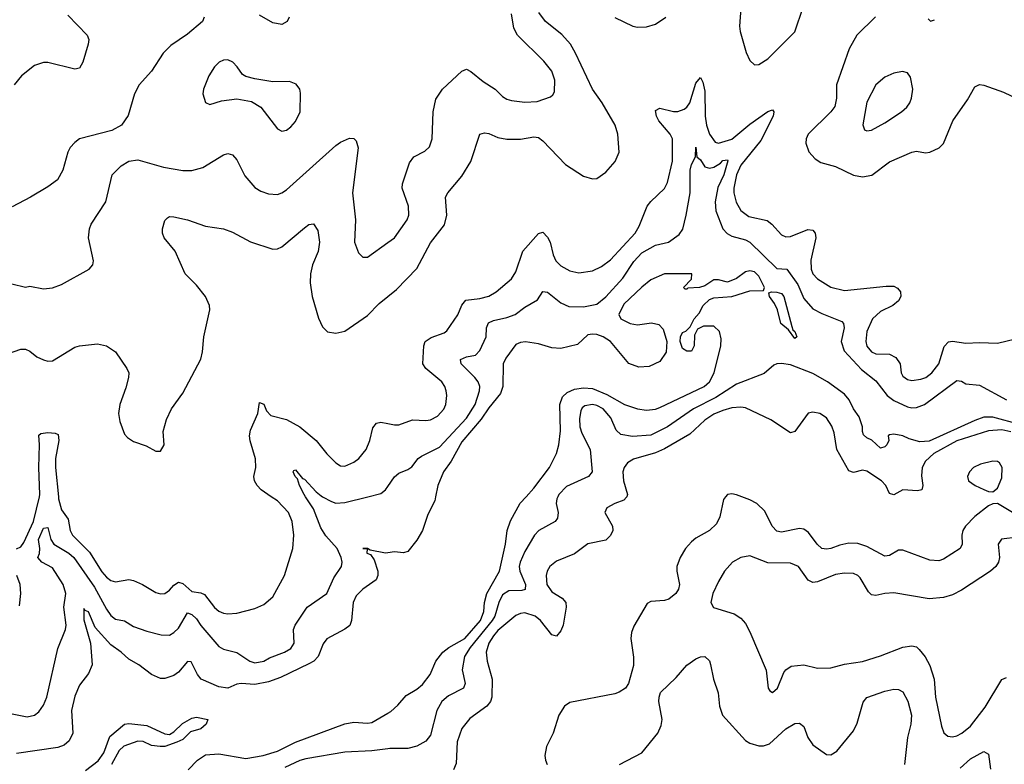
# Model space of a CAD drawing. Header units: inches. Extents: x 1173000 to 1307049, y 522583 to 678455.
# Tile 380 of 617: x 1278365 to 1282740, y 568812 to 572119. Entities that reach past the tile are written whole.
import ezdxf

# ---------------------------------------------------------------- set-up
doc = ezdxf.new("R2010")
doc.units = ezdxf.units.IN
doc.header["$MEASUREMENT"] = 0
for name, color, linetype in [('B2576', 7, 'Continuous'), ('B2577', 7, 'Continuous'), ('B2586', 7, 'Continuous'), ('B2587', 7, 'Continuous')]:
    doc.layers.add(name, color=color, linetype=linetype)

msp = doc.modelspace()

# ---------------------------------------------------------------- linework, layer by layer
at = {"layer": 'B2576', "color": 5}
for points, elevation in [([(1278250, 569052), (1278397.3, 569022.7), (1278429.8, 569030.2), (1278450, 569044.9), (1278470, 569074), (1278484.5, 569110), (1278533.9, 569326.1), (1278568.9, 569410), (1278571.7, 569430), (1278561.1, 569510), (1278570.3, 569570), (1278558.3, 569610), (1278510, 569684.5), (1278463.5, 569710), (1278445.8, 569730), (1278452.7, 569747.3), (1278454.2, 569770), (1278448.3, 569810), (1278470, 569860.2), (1278490, 569862.8), (1278503.7, 569810), (1278516.8, 569790), (1278583.1, 569750), (1278605.1, 569730), (1278697.7, 569597.7), (1278750, 569500.7), (1278770, 569472.2), (1278790, 569456.9), (1278830, 569449.2), (1278870, 569424.3), (1278930, 569403.2), (1278993.7, 569386.3), (1279030, 569385.2), (1279050, 569396.3), (1279070, 569416.9), (1279110, 569483.9), (1279130, 569476.8), (1279150, 569457.4), (1279170, 569427.6), (1279250, 569334.6), (1279270, 569323.6), (1279330, 569308.1), (1279387.4, 569270), (1279410, 569262.5), (1279450, 569269.4), (1279475.3, 569284.7), (1279540.9, 569310), (1279570, 569326.3), (1279584.7, 569350), (1279582, 569410), (1279588.3, 569430), (1279642, 569510), (1279730, 569570.5), (1279760.7, 569639.3), (1279794.2, 569690), (1279797.4, 569710), (1279793.8, 569730), (1279775.2, 569770), (1279725.8, 569825.8), (1279702.5, 569862.5), (1279670, 569946.2), (1279635.1, 570000)], 760), ([(1278350, 569768.8), (1278370, 569778.2), (1278383.7, 569796.3), (1278425.4, 569890), (1278452.1, 570000)], 780), ([(1278536.6, 570000), (1278537.6, 569990), (1278550, 569941.1), (1278579.7, 569899.7), (1278589.5, 569850), (1278599.4, 569830), (1278674.5, 569754.5), (1278730, 569666.3), (1278750, 569642.5), (1278770, 569628.1), (1278790, 569622.7), (1278850, 569631.8), (1278870, 569628.6), (1278910.6, 569610.6), (1278970, 569574), (1278990, 569568.4), (1279010, 569570.2), (1279030, 569584.7), (1279050, 569607.9), (1279070, 569620.1), (1279090, 569614.6), (1279130, 569579.8), (1279170, 569573.2), (1279185.8, 569565.8), (1279230, 569507.4), (1279250, 569491.5), (1279270, 569483.6), (1279290, 569480.4), (1279330, 569483.5), (1279410, 569503.8), (1279450, 569521.1), (1279490, 569555.6), (1279541, 569650), (1279578.2, 569770), (1279582.8, 569830), (1279576, 569890), (1279558.6, 569930), (1279510, 569981.6), (1279482.8, 570000)], 780), ([(1279711.1, 570000), (1279750, 569978.1), (1279770, 569971.9), (1279810, 569974.1), (1279912.4, 570000)], 760), ([(1280000, 569750.3), (1279990, 569748.7), (1279922, 569762), (1279910.2, 569770.2), (1279889.8, 569770.2), (1279909.1, 569769.1), (1279907.8, 569750), (1279923.8, 569743.8), (1279939.8, 569719.8), (1279955.8, 569670), (1279956.9, 569650), (1279949.4, 569630.6), (1279888.9, 569590), (1279859.5, 569560.5), (1279847.1, 569530), (1279839.6, 569450), (1279831.2, 569428.8), (1279810, 569411.6), (1279730, 569369.3), (1279713.7, 569346.3), (1279691.2, 569290), (1279671.5, 569270), (1279650, 569257.2), (1279523.1, 569196.9), (1279470, 569177.6), (1279410, 569165.4), (1279349.1, 569170.9), (1279330, 569167.4), (1279290, 569150.1), (1279250, 569155.6), (1279171.6, 569190), (1279154.7, 569210), (1279127.3, 569267.3), (1279110, 569267.8), (1279070, 569220.6), (1279050, 569206), (1279010, 569192.5), (1278990, 569192.8), (1278950.1, 569210.1), (1278893.9, 569253.9), (1278850, 569279.2), (1278816.1, 569310), (1278770, 569342.3), (1278699.9, 569419.9), (1278670, 569488.7), (1278655.1, 569495.1), (1278650, 569504), (1278650, 569453.2), (1278679.3, 569350), (1278687.1, 569252.9), (1278670, 569214.9), (1278630, 569162.6), (1278610, 569114.9), (1278595.3, 569050), (1278601.4, 568950), (1278584.8, 568915.2), (1278562.8, 568897.2), (1278533.9, 568886.1), (1278350, 568860.2)], 740), ([(1278364.1, 569515.9), (1278369, 569570), (1278367, 569610), (1278351.9, 569650)], 780), ([(1279113.6, 568786.4), (1279154.2, 568830), (1279190, 568853.1), (1279250, 568858), (1279370, 568837.9), (1279446.5, 568850), (1279510, 568869.9), (1279590, 568909.5), (1279810, 568991.9), (1279850, 568999.4), (1279910, 568994.8), (1279930, 568997.9), (1280000, 569038.2)], 740), ([(1278656.5, 568783.5), (1278713.4, 568826.6), (1278738.1, 568861.9), (1278765.4, 568934.6), (1278830, 568990.6), (1278850, 568992.7), (1278930, 568984), (1279010, 568947.4), (1279030, 568943.7), (1279050, 568956), (1279087.9, 568992.1), (1279130, 569016.9), (1279150, 569020.3), (1279201, 569010), (1279194, 568990), (1279170.2, 568969.8), (1279124.2, 568955.8), (1279090, 568921.3), (1279062.8, 568910), (1279010, 568891.3), (1278988.9, 568891.1), (1278950, 568895.6), (1278912.8, 568912.8), (1278890, 568914.5), (1278827.3, 568892.7), (1278806.4, 568873.6), (1278772.1, 568810)], 720), ([(1280000, 568880.9), (1279930, 568871.3), (1279810, 568865.5), (1279636.1, 568836.1), (1279610, 568828.5), (1279543.3, 568796.7)], 760)]:
    msp.add_lwpolyline(points, dxfattribs=dict(at, elevation=elevation))
at = {"layer": 'B2577', "color": 5}
for points, elevation in [([(1279185, 572130), (1279176.5, 572110), (1279110, 572054.7), (1279036.1, 572003.9), (1279002, 571970), (1278950.3, 571890), (1278894.9, 571830), (1278874.9, 571790), (1278846.7, 571693.3), (1278817.3, 571650), (1278773.8, 571626.2), (1278630.3, 571589.7), (1278610, 571574), (1278589.1, 571550.9), (1278578.4, 571530), (1278555.8, 571450), (1278532.1, 571407.9), (1278490, 571376.3), (1278412.7, 571330), (1278331.9, 571288.1)], 840), ([(1278578.9, 572138.9), (1278665, 572050), (1278671.5, 572030), (1278669.1, 572010), (1278645.7, 571930), (1278630, 571902.9), (1278610, 571898.7), (1278490, 571928.2), (1278470, 571928), (1278430, 571915.1), (1278372.7, 571870), (1278339.5, 571830)], 820), ([(1279562, 572130), (1279553.7, 572110), (1279530, 572096.9), (1279490, 572105.4), (1279430, 572139.1)], 840), ([(1278330, 570945.7), (1278390, 570930.4), (1278410, 570935.8), (1278470, 570923.6), (1278510, 570927.6), (1278550, 570942), (1278674, 571010), (1278689.3, 571030), (1278692, 571048), (1278669.7, 571150), (1278674.3, 571190), (1278682, 571210), (1278747.1, 571310), (1278776.2, 571430), (1278816.2, 571470), (1278850, 571490.3), (1278890, 571495.6), (1279004, 571464), (1279089.4, 571449.4), (1279130, 571448.4), (1279178.4, 571461.6), (1279270, 571518.3), (1279290, 571524.6), (1279310, 571518), (1279330, 571495.8), (1279364.6, 571424.6), (1279410, 571373.7), (1279436.9, 571356.9), (1279470, 571344.6), (1279510, 571341.7), (1279530, 571349), (1279550, 571363.6), (1279770, 571559.6), (1279790, 571574.6), (1279830, 571592.4), (1279850, 571590.5), (1279860.4, 571580.4), (1279868.7, 571550), (1279843, 571350), (1279857.1, 571230), (1279852.8, 571130), (1279870, 571083), (1279890, 571063.8), (1279910, 571063.8), (1280000, 571128.6)], 840), ([(1278310, 570634.7), (1278370, 570654.7), (1278390, 570655.3), (1278410, 570646), (1278440.9, 570620.9), (1278470, 570607.4), (1278490, 570602.6), (1278510, 570604.2), (1278610, 570664), (1278629.8, 570670.2), (1278710, 570679), (1278750.4, 570670), (1278790, 570643.1), (1278840.3, 570570), (1278849, 570550), (1278848.1, 570530), (1278835.9, 570484.1), (1278809.4, 570410), (1278803.8, 570370), (1278810, 570334), (1278830, 570278), (1278843.2, 570263.2), (1278870, 570246), (1278926.1, 570226.1), (1278970, 570202.8), (1278990, 570202.8), (1279006, 570230), (1279002.6, 570290), (1279017.2, 570342.8), (1279039.8, 570390), (1279090, 570460.4), (1279169.2, 570610.8), (1279177.1, 570642.9), (1279183, 570710), (1279209.8, 570830), (1279208.6, 570850), (1279189.7, 570890), (1279150, 570939.7), (1279100.5, 570990), (1279056, 571090), (1279006.9, 571150), (1278999.7, 571170), (1278999.2, 571190), (1279010, 571227.3), (1279021.2, 571238.8), (1279030, 571244.2), (1279050, 571242.4), (1279110, 571229.1), (1279190, 571202), (1279270, 571190.3), (1279310, 571175.3), (1279390, 571132.8), (1279490, 571099), (1279510, 571100.3), (1279530, 571110.3), (1279630, 571194.3), (1279650, 571208.7), (1279670, 571212.4), (1279690, 571182.8), (1279696.6, 571130), (1279691.4, 571088.6), (1279666, 571030), (1279657.7, 570990), (1279655.6, 570950), (1279665, 570890), (1279692.7, 570792.7), (1279710, 570754), (1279733.1, 570733.1), (1279770, 570726.3), (1279810, 570736), (1279910, 570804.9), (1279961.5, 570858.5), (1280000, 570889.4)], 820), ([(1279482.8, 570000), (1279438.3, 570030), (1279419.7, 570050), (1279408.7, 570070), (1279405.8, 570090), (1279414.3, 570130), (1279412.1, 570167.9), (1279388.7, 570248.7), (1279386.5, 570270), (1279390, 570295.2), (1279422.7, 570370), (1279430, 570418.8), (1279450, 570410.7), (1279461.8, 570381.8), (1279480.6, 570360.6), (1279550, 570343.5), (1279609.2, 570310), (1279682, 570250), (1279730.3, 570190), (1279770, 570150.3), (1279790, 570137.4), (1279810, 570135.6), (1279850, 570152.9), (1279871.1, 570170), (1279903.9, 570210), (1279921.1, 570250), (1279934.6, 570305.4), (1279950, 570327.2), (1279970, 570331.1), (1280000, 570325.2)], 780), ([(1278452.1, 570000), (1278454.6, 570010), (1278449, 570130), (1278452.9, 570230), (1278450, 570274), (1278458.6, 570281.4), (1278490, 570285.7), (1278522.5, 570282.5), (1278535.7, 570275.7), (1278538.7, 570250), (1278524.2, 570170), (1278523.3, 570130), (1278536.6, 570000)], 780), ([(1279635.1, 570000), (1279628.6, 570010), (1279608.4, 570050), (1279599.6, 570079.6), (1279588.8, 570090), (1279580.7, 570110), (1279583.3, 570116.7), (1279590, 570119.3), (1279621.5, 570081.5), (1279630, 570078), (1279681.6, 570021.6), (1279704, 570004), (1279711.1, 570000)], 760), ([(1279912.4, 570000), (1279970, 570014.6), (1279989.8, 570030.2), (1280000, 570045)], 760)]:
    msp.add_lwpolyline(points, dxfattribs=dict(at, elevation=elevation))
at = {"layer": 'B2577', "color": 5, "elevation": 860}
msp.add_lwpolyline([(1279290, 571939.7), (1279270, 571938.9), (1279250.7, 571930), (1279230, 571909.6), (1279205.3, 571870), (1279181.6, 571810), (1279178, 571790), (1279190.6, 571750.6), (1279210, 571742), (1279261.4, 571758.6), (1279330, 571767), (1279394.9, 571754.9), (1279436.3, 571730), (1279510, 571633.4), (1279530, 571623.8), (1279550, 571628.4), (1279570, 571642.4), (1279590, 571666), (1279611.2, 571710), (1279612.6, 571792.6), (1279609.5, 571810), (1279593, 571833), (1279563.9, 571843.9), (1279490, 571842.4), (1279410, 571855.6), (1279370, 571867), (1279355.3, 571875.3), (1279331.6, 571910), (1279311.8, 571930)], close=True, dxfattribs=at)
at = {"layer": 'B2586', "color": 5}
for points, elevation in [([(1280756.1, 570000), (1280751.7, 569990), (1280749.4, 569970), (1280757.1, 569930), (1280755.3, 569904.7), (1280744.2, 569890), (1280671.8, 569850), (1280652.3, 569830), (1280610, 569756.4), (1280589.1, 569710), (1280585, 569690), (1280587, 569670), (1280612.2, 569610), (1280611.7, 569588.3), (1280596.6, 569583.4), (1280538.4, 569581.6), (1280510, 569564), (1280494.3, 569530), (1280475.8, 569470), (1280463.7, 569450), (1280366.2, 569330), (1280340.9, 569290), (1280331.5, 569231.5), (1280344, 569170), (1280336.9, 569150), (1280270, 569116.3), (1280240.2, 569090), (1280217.8, 569050), (1280190, 568940.7), (1280170, 568914.5), (1280130, 568892.2), (1280090, 568881.6), (1280010, 568882.3), (1280000, 568880.9)], 760), ([(1280000, 569038.2), (1280013.8, 569046.2), (1280045.8, 569074.2), (1280082.8, 569117.2), (1280130, 569144.9), (1280154.2, 569165.8), (1280189.4, 569210), (1280213.7, 569270), (1280245.5, 569310), (1280271.2, 569330), (1280342.2, 569370), (1280412.2, 569450), (1280427, 569490), (1280429.7, 569530), (1280440.2, 569570), (1280497.5, 569670), (1280523.6, 569790), (1280531.6, 569850), (1280546.5, 569893.5), (1280589, 569971), (1280615.2, 570000)], 740), ([(1280213.3, 570000), (1280210, 569981.1), (1280179.2, 569920.8), (1280155.5, 569850), (1280130, 569807.5), (1280090, 569757.2), (1280070, 569750.2), (1280030, 569755.3), (1280000, 569750.3)], 740), ([(1281062.4, 570000), (1281061.8, 569998.2), (1281050, 569984.5), (1281010.1, 569969.9), (1280974, 569950), (1280965.7, 569930), (1280999.1, 569870), (1281000.2, 569850), (1280990, 569828.3), (1280970, 569807.8), (1280889.1, 569790.9), (1280830, 569745.8), (1280750, 569714.4), (1280720.7, 569690), (1280709.4, 569670), (1280704.6, 569650), (1280707.3, 569610), (1280730, 569577.8), (1280774.9, 569550), (1280791.8, 569530), (1280793, 569510), (1280779.8, 569430), (1280770, 569405.1), (1280750, 569380.4), (1280730, 569387.2), (1280679.5, 569450), (1280655.7, 569470), (1280610, 569484.4), (1280590, 569482), (1280570, 569472.2), (1280490, 569405.3), (1280470, 569382.2), (1280449.4, 569350), (1280437.8, 569310), (1280442.5, 569270), (1280464.8, 569190), (1280462.5, 569110), (1280457.6, 569090), (1280440.7, 569070), (1280364.5, 569015.5), (1280330.1, 568969.9), (1280309.2, 568910.8), (1280305.1, 568814.9), (1280292.5, 568787.5)], 780), ([(1281502, 570000), (1281492.1, 569987.9), (1281476.6, 569910), (1281461.1, 569878.9), (1281430.3, 569850), (1281370, 569816.5), (1281350, 569800.3), (1281324.3, 569770), (1281299.8, 569730), (1281285.1, 569690), (1281284.8, 569670), (1281296.6, 569610), (1281292.7, 569590), (1281280.7, 569570), (1281250, 569544.8), (1281230, 569538.4), (1281170, 569534.7), (1281153.7, 569526.3), (1281094.6, 569425.4), (1281083.5, 569396.5), (1281080.4, 569370), (1281092.1, 569287.9), (1281092.1, 569250), (1281070.3, 569170), (1281056.5, 569150), (1281028.6, 569131.4), (1281010, 569124.8), (1280810, 569085.5), (1280786, 569070), (1280760.9, 569030), (1280734.8, 568950), (1280705.4, 568890), (1280698.6, 568850), (1280701.4, 568830), (1280708.5, 568810)], 820), ([(1282784.8, 569924.8), (1282710, 569969.8), (1282690, 569968.8), (1282670, 569959.3), (1282610, 569912.5), (1282567.5, 569870), (1282555.8, 569850), (1282551.4, 569830), (1282553.2, 569790), (1282543.6, 569770), (1282470, 569722.4), (1282450, 569714.7), (1282410, 569718.5), (1282290, 569763.1), (1282270, 569762), (1282230, 569739.7), (1282210, 569736), (1282130, 569779.1), (1282090, 569792.3), (1282050, 569793.1), (1282010, 569785), (1281970, 569770.5), (1281950, 569767.4), (1281930, 569770.7), (1281908.6, 569788.6), (1281870, 569841.1), (1281850, 569856.4), (1281830, 569859.3), (1281750, 569842), (1281730, 569846.6), (1281708.3, 569870), (1281675.6, 569935.6), (1281641.1, 569970), (1281610, 569986.8), (1281574.2, 570000)], 820), ([(1282800.2, 569819.8), (1282728.6, 569811.4), (1282713.4, 569790), (1282719.7, 569730), (1282715.4, 569710), (1282702.6, 569690), (1282679.1, 569670), (1282550, 569585), (1282510, 569564.9), (1282470, 569552.3), (1282407.1, 569547.1), (1282250, 569573.3), (1282210, 569570.5), (1282170, 569560.7), (1282150, 569564.8), (1282136.9, 569576.9), (1282100, 569640), (1282090, 569650.8), (1282070, 569658.3), (1282030, 569660.2), (1281990, 569654.3), (1281910, 569621.5), (1281890, 569618.8), (1281869.2, 569629.2), (1281825.4, 569690), (1281790, 569705.5), (1281690, 569705.8), (1281610, 569738), (1281570, 569729.7), (1281532.7, 569710), (1281497, 569670), (1281470, 569622.9), (1281445, 569570), (1281436, 569530), (1281448.4, 569508.4), (1281539.2, 569479.2), (1281570, 569460.3), (1281590, 569437.6), (1281610, 569400.5), (1281681.7, 569230), (1281690.6, 569150), (1281698, 569138), (1281710, 569130.6), (1281732.6, 569150), (1281760.3, 569219.7), (1281768.9, 569231.1), (1281793.1, 569246.9), (1281850, 569252.7), (1281910, 569238.8), (1281970, 569240.2), (1282030, 569256.5), (1282110, 569268.1), (1282190, 569292.9), (1282290, 569332.3), (1282330, 569338.4), (1282350, 569332.6), (1282361.8, 569321.8), (1282388.3, 569288.3), (1282410.2, 569250), (1282429.3, 569190), (1282435.1, 569110), (1282461.2, 568981.2), (1282471.2, 568951.2), (1282490, 568936), (1282510, 568933.2), (1282530, 568938), (1282552.1, 568950), (1282590, 568980.6), (1282655.1, 569064.9), (1282730, 569188.4), (1282750, 569197.1)], 840), ([(1281029.9, 568810.1), (1281130, 568862.2), (1281201.2, 568950), (1281215.7, 568984.3), (1281220.3, 569010), (1281205.7, 569090), (1281206.2, 569110), (1281212.9, 569130), (1281282.5, 569197.5), (1281330, 569251.6), (1281370, 569280.3), (1281390, 569288.5), (1281410, 569290.4), (1281430, 569270.8), (1281434.9, 569254.9), (1281448, 569190), (1281469.3, 569129.3), (1281474.7, 569070), (1281488.1, 569030), (1281590, 568916.9), (1281610, 568905.3), (1281650, 568893.8), (1281670, 568893.8), (1281697, 568903), (1281770, 568968.9), (1281810, 568992.2), (1281830, 568994.9), (1281850, 568979.1), (1281867.5, 568930), (1281890, 568897.8), (1281950, 568855.6), (1281970, 568854), (1281995.6, 568870), (1282070, 568960.3), (1282086.1, 568993.9), (1282112.6, 569087.4), (1282130, 569109), (1282210, 569136.8), (1282250, 569144.6), (1282270, 569144.5), (1282290, 569134), (1282311.9, 569091.9), (1282327.9, 569030), (1282325.1, 568990), (1282310.1, 568930), (1282297.1, 568810)], 820), ([(1282544.9, 568795.1), (1282590, 568835.3), (1282650, 568869.2), (1282670, 568856.4), (1282678.7, 568790)], 820)]:
    msp.add_lwpolyline(points, dxfattribs=dict(at, elevation=elevation))
at = {"layer": 'B2587', "color": 5}
for points, elevation in [([(1280000, 570889.4), (1280039.2, 570920.8), (1280130, 571014.3), (1280190, 571127.6), (1280252.3, 571207.7), (1280262.8, 571250), (1280257.2, 571330), (1280266.9, 571350), (1280330, 571424.4), (1280370, 571488.2), (1280410, 571610.3), (1280430, 571616.9), (1280450, 571613.8), (1280490, 571594.9), (1280530, 571588.4), (1280590, 571588), (1280650, 571597.8), (1280670, 571594.9), (1280690, 571580.9), (1280790, 571475.8), (1280870, 571423.6), (1280910, 571411.4), (1280930, 571413.8), (1280970, 571441.8), (1281010.4, 571489.6), (1281028.5, 571530), (1281022.3, 571610), (1281010.8, 571650), (1280952.6, 571750), (1280910.8, 571810.8), (1280835.4, 571970), (1280812, 572010), (1280773.6, 572053.6), (1280700.7, 572110), (1280672.2, 572150)], 820), ([(1280000, 571128.6), (1280029.7, 571150), (1280086.2, 571230), (1280093.7, 571250), (1280092.8, 571290), (1280065, 571370), (1280066.5, 571390), (1280097.5, 571482.5), (1280116.3, 571510), (1280165.2, 571534.8), (1280186.1, 571553.9), (1280197.8, 571590), (1280201.5, 571710), (1280213.7, 571766.3), (1280244.2, 571810), (1280330, 571890.4), (1280350, 571899.5), (1280370, 571888.9), (1280424.2, 571844.2), (1280478.3, 571810), (1280510, 571778.3), (1280530, 571765.5), (1280550, 571759.7), (1280610, 571753), (1280664.9, 571755.1), (1280723.3, 571776.7), (1280734.3, 571785.7), (1280741, 571799), (1280742.5, 571850), (1280729.8, 571890), (1280694.4, 571934.4), (1280576.4, 572050), (1280561.3, 572081.3), (1280550, 572145.1)], 840), ([(1281570, 572169.2), (1281563.3, 572090), (1281565.9, 572065.9), (1281592.9, 571972.9), (1281610, 571937), (1281630, 571918.9), (1281650, 571919), (1281690, 571944.3), (1281810, 572065), (1281846, 572174)], 820), ([(1281010, 572127.7), (1281090, 572090.2), (1281110, 572085.8), (1281150, 572087.3), (1281190, 572099.1), (1281236.9, 572130)], 820), ([(1282168.4, 572131.6), (1282084.5, 572050), (1282051.3, 571990), (1281995.4, 571830), (1281995, 571770), (1281986.9, 571733.1), (1281970.1, 571709.9), (1281868.8, 571610), (1281860.5, 571590), (1281859, 571570), (1281872.1, 571532.1), (1281900.3, 571500.3), (1281924.5, 571484.5), (1281990, 571466.4), (1282070, 571428.8), (1282110, 571420.4), (1282151.4, 571428.6), (1282230, 571487.5), (1282330, 571530.2), (1282350, 571534.4), (1282390, 571527.9), (1282410, 571530.3), (1282450.6, 571549.4), (1282470.7, 571569.3), (1282511.2, 571668.8), (1282577.6, 571762.4), (1282610, 571820.7), (1282630, 571830.5), (1282650, 571828.2), (1282737, 571797), (1282804.8, 571764.8)], 820), ([(1282402.8, 572122.8), (1282412.7, 572112.7), (1282430, 572118.8)], 840), ([(1280000, 570325.2), (1280030, 570319.3), (1280050, 570319.7), (1280110, 570341.6), (1280170, 570338.6), (1280190, 570341.7), (1280222.1, 570357.9), (1280250, 570389), (1280258.3, 570410), (1280263.2, 570450), (1280260.7, 570470), (1280254.6, 570490), (1280241.4, 570510), (1280169, 570569), (1280156.5, 570590), (1280160.6, 570670), (1280167, 570690), (1280193.5, 570706.5), (1280251.7, 570728.3), (1280263, 570737), (1280311.9, 570808.1), (1280330, 570850.4), (1280346.7, 570873.3), (1280410, 570880.7), (1280450, 570890.9), (1280481.5, 570910), (1280550, 570968.1), (1280570, 570999.5), (1280600.3, 571090), (1280670, 571168.7), (1280690, 571175.3), (1280710, 571152.9), (1280721.9, 571130), (1280735, 571075), (1280748, 571048), (1280770, 571025.4), (1280810, 571003.5), (1280850, 570995), (1280910, 571003.2), (1280950, 571022.8), (1280990, 571052.3), (1281100.2, 571170), (1281118.2, 571201.8), (1281153.7, 571290), (1281170, 571311.2), (1281230.5, 571369.5), (1281243.8, 571396.2), (1281265.2, 571490), (1281266.2, 571590), (1281256.2, 571610), (1281205.3, 571670), (1281194.3, 571690), (1281190, 571715.5), (1281210, 571726.2), (1281270, 571710.6), (1281290, 571710.6), (1281318.1, 571721.9), (1281330, 571730.8), (1281342.5, 571750), (1281370, 571836.9), (1281390, 571861.3), (1281401.2, 571841.2), (1281410, 571800.7), (1281410.3, 571690), (1281416.3, 571650), (1281430, 571610.2), (1281455.1, 571575.1), (1281470.7, 571570.7), (1281530, 571587.5), (1281610, 571654.3), (1281690, 571710.8), (1281710, 571718.3), (1281716.9, 571710), (1281713.9, 571690), (1281658.1, 571581.9), (1281570, 571472.1), (1281551, 571430), (1281537.7, 571370), (1281538.2, 571350), (1281548.5, 571308.5), (1281570, 571271.3), (1281605, 571245), (1281686.6, 571226.6), (1281707.6, 571210), (1281750, 571162.8), (1281770, 571154.2), (1281790, 571156.3), (1281867.5, 571187.5), (1281890, 571184.2), (1281900.2, 571170), (1281903.2, 571150), (1281880.3, 571050), (1281881.6, 571010), (1281889.7, 570989.7), (1281910, 570967.3), (1281969.7, 570930.3), (1282030, 570916.6), (1282215.4, 570935.4), (1282250, 570934.5), (1282266.1, 570926.1), (1282278.7, 570910), (1282280.3, 570890), (1282270.3, 570870), (1282244.9, 570850), (1282190, 570823.4), (1282154.2, 570790), (1282130, 570734), (1282125.1, 570690), (1282130, 570668.8), (1282150, 570642.9), (1282170, 570635.3), (1282230, 570633.1), (1282258.5, 570618.5), (1282278.3, 570590), (1282282.7, 570550), (1282290, 570534.9), (1282310, 570521.4), (1282330, 570516.8), (1282370, 570521.6), (1282391.1, 570530), (1282417.8, 570550), (1282449.3, 570590.7), (1282472.7, 570667.3), (1282491.8, 570688.2), (1282510, 570690.8), (1282570, 570681.4), (1282630, 570685.6), (1282710, 570682.2), (1282790, 570700.7)], 780), ([(1280000, 570045), (1280030, 570088.5), (1280050, 570105.3), (1280090, 570120.4), (1280107.4, 570132.6), (1280135.1, 570170), (1280150, 570180.7), (1280230, 570220.1), (1280350, 570348.4), (1280389, 570410), (1280408.7, 570470), (1280409.3, 570490), (1280402.6, 570510), (1280387.4, 570530), (1280327.3, 570590), (1280323.9, 570610), (1280350, 570621.8), (1280390, 570628.4), (1280410, 570649), (1280437.6, 570710), (1280438.8, 570750), (1280448, 570772), (1280470, 570782.4), (1280530, 570795.6), (1280567.1, 570810), (1280610, 570842), (1280665.4, 570874.6), (1280690, 570912), (1280710, 570909.1), (1280770, 570860.5), (1280805.1, 570845.1), (1280870, 570844), (1280930, 570855.8), (1280970, 570887.8), (1281045.5, 570970), (1281094.6, 571045.4), (1281130, 571082.8), (1281190, 571117.7), (1281248.8, 571131.2), (1281295.6, 571164.4), (1281311.4, 571188.6), (1281326, 571250), (1281345, 571350), (1281344.2, 571450), (1281350, 571475.3), (1281368.5, 571510), (1281370, 571552.2), (1281374.4, 571510), (1281390, 571495.8), (1281410, 571465.7), (1281430, 571459.8), (1281450, 571463.1), (1281479, 571481), (1281490, 571493.3), (1281510, 571496.5), (1281512.3, 571492.3), (1281493.9, 571430), (1281466.6, 571373.4), (1281455.2, 571310), (1281458.3, 571270), (1281490, 571189.3), (1281509.3, 571169.3), (1281530, 571157.8), (1281590, 571140.9), (1281610, 571130.8), (1281730, 571013.7), (1281774, 571010), (1281822.5, 570942.5), (1281850, 570880.9), (1281890, 570834.4), (1281930, 570813.5), (1282018.3, 570778.3), (1282026, 570770), (1282028.7, 570750), (1282015.6, 570690), (1282028.3, 570648.3), (1282105.4, 570565.4), (1282170, 570514.6), (1282220.5, 570450), (1282250, 570427.5), (1282310, 570399.6), (1282330, 570394.3), (1282350, 570396.3), (1282386.2, 570410), (1282530, 570516.5), (1282550, 570513.4), (1282570, 570500.7), (1282630, 570495.8), (1282750, 570430.5)], 760), ([(1280615.2, 570000), (1280650, 570038.6), (1280719.3, 570130), (1280750, 570192.3), (1280760.6, 570230), (1280767.7, 570292.3), (1280764.8, 570410), (1280776.7, 570443.3), (1280797.4, 570462.6), (1280830, 570477.5), (1280870, 570483.9), (1280910, 570480.1), (1280974.3, 570454.3), (1281052.3, 570410), (1281110, 570389.8), (1281150, 570384.2), (1281190, 570388.2), (1281210, 570395.6), (1281406.7, 570490), (1281430.2, 570510), (1281450.4, 570550.4), (1281480.7, 570670), (1281482, 570702), (1281474.4, 570734.4), (1281450, 570758), (1281403.1, 570756.9), (1281376.4, 570743.6), (1281363.1, 570716.9), (1281362, 570670), (1281350, 570646), (1281330, 570646), (1281310, 570658), (1281300.3, 570690), (1281301.7, 570710), (1281310, 570729.3), (1281324.9, 570735.1), (1281344.7, 570755.3), (1281362.4, 570790), (1281384.9, 570815.1), (1281402.3, 570850), (1281430, 570875.4), (1281450, 570883.5), (1281530.2, 570889.8), (1281610, 570915), (1281670, 570916), (1281674.7, 570930), (1281650, 570978.9), (1281630, 570998.8), (1281610, 571004), (1281590, 570998.2), (1281550, 570969.1), (1281510, 570953.4), (1281470, 570963.7), (1281450, 570963.8), (1281410, 570936.3), (1281386, 570930), (1281333.6, 570926.4), (1281330, 570922), (1281322, 570922), (1281314, 570930), (1281350, 570966), (1281352, 570990), (1281230, 570990.7), (1281170, 570962.8), (1281130, 570930.5), (1281050, 570855.3), (1281027, 570810), (1281036.2, 570790), (1281078, 570770), (1281110, 570764.1), (1281172.3, 570772.3), (1281205.4, 570765.4), (1281224.3, 570744.3), (1281241.3, 570690), (1281237.8, 570642.2), (1281210, 570600.1), (1281162.2, 570577.8), (1281115.8, 570575.8), (1281072, 570592), (1280990, 570688.9), (1280957.1, 570710), (1280930, 570720.3), (1280910, 570722.6), (1280890, 570718.4), (1280843.3, 570676.7), (1280770, 570658), (1280730, 570660.9), (1280670, 570679.7), (1280612.1, 570687.9), (1280590, 570685.5), (1280570, 570676), (1280524.5, 570615.5), (1280514, 570590), (1280511.9, 570490), (1280502, 570458), (1280450, 570395.3), (1280415.7, 570344.3), (1280330, 570244.2), (1280281.6, 570158.4), (1280248.5, 570110), (1280222.2, 570050), (1280213.3, 570000)], 740), ([(1282810, 570321.5), (1282690, 570353.3), (1282650, 570353.4), (1282610, 570339.2), (1282406.9, 570246.9), (1282364.4, 570244.4), (1282317, 570257), (1282289, 570270), (1282250, 570277.4), (1282230, 570274.5), (1282224, 570270), (1282226.8, 570250), (1282218, 570230), (1282210, 570222), (1282190, 570215.3), (1282151.9, 570251.9), (1282130, 570261.2), (1282115.1, 570275.1), (1282109.7, 570289.7), (1282109.7, 570310), (1282095.1, 570355.1), (1282070, 570390.9), (1282050.4, 570430), (1282030, 570455.6), (1281955, 570510), (1281890, 570547.7), (1281790, 570585.8), (1281750, 570591.6), (1281729.3, 570590.7), (1281715.8, 570584.2), (1281673.3, 570546.7), (1281550, 570500.5), (1281458.6, 570441.4), (1281359.8, 570390), (1281243.5, 570310), (1281170, 570273.3), (1281088, 570268), (1281035.9, 570275.9), (1281015.2, 570295.2), (1280991.7, 570350), (1280957.7, 570390), (1280930, 570405.5), (1280910.1, 570409.9), (1280876.2, 570403.8), (1280864.5, 570395.5), (1280857.9, 570382.1), (1280852.5, 570347.5), (1280854, 570310), (1280862.6, 570282.6), (1280899.4, 570210), (1280909.2, 570110), (1280892.8, 570090), (1280795.1, 570044.9), (1280760.6, 570010), (1280756.1, 570000)], 760), ([(1282770, 570287.5), (1282730, 570297.6), (1282670, 570292.9), (1282530, 570248.6), (1282428, 570192), (1282390, 570158.1), (1282375.4, 570130), (1282372.1, 570092.1), (1282378.2, 570050), (1282374.4, 570030), (1282354.4, 570025.6), (1282290, 570030.8), (1282250, 570008.1), (1282230, 570014), (1282213.5, 570050), (1282194.2, 570070), (1282130, 570112.9), (1282110, 570117.6), (1282070, 570107.7), (1282050, 570115), (1281996.3, 570210), (1281984.1, 570284.1), (1281974, 570314), (1281949.6, 570350), (1281920.9, 570370), (1281890, 570376), (1281869.2, 570370.8), (1281810, 570289.4), (1281790, 570283.7), (1281702.2, 570342.2), (1281590, 570394.7), (1281570, 570397.6), (1281530, 570394.2), (1281490, 570383.6), (1281450, 570366.2), (1281410, 570339.9), (1281342.7, 570277.3), (1281230, 570212.3), (1281190, 570195.6), (1281092.9, 570167.1), (1281066, 570150), (1281051.1, 570130), (1281044.8, 570110), (1281047.5, 570070), (1281065.4, 570010), (1281062.4, 570000)], 780), ([(1281574.2, 570000), (1281550, 570008.9), (1281530, 570012.9), (1281510, 570009.7), (1281502, 570000)], 820)]:
    msp.add_lwpolyline(points, dxfattribs=dict(at, elevation=elevation))
for points, elevation in [([(1282287.9, 571887.9), (1282250, 571881.5), (1282210, 571863.5), (1282170.2, 571829.8), (1282130, 571752.3), (1282112.1, 571652.1), (1282118.8, 571630), (1282130, 571624.4), (1282150, 571627.6), (1282210, 571660.2), (1282283, 571710), (1282306.9, 571730), (1282320.4, 571750), (1282328.7, 571770), (1282334.5, 571810), (1282323.5, 571863.5), (1282310, 571882.7)], 840), ([(1281810, 570702.9), (1281781.6, 570741.6), (1281747.2, 570770), (1281732, 570830), (1281718.9, 570858.9), (1281696.9, 570890), (1281694.6, 570905.4), (1281706, 570910), (1281730, 570908.9), (1281750, 570902.6), (1281760.3, 570890), (1281795.8, 570755.8), (1281800.7, 570740.7), (1281810, 570733.4), (1281818, 570710)], 740), ([(1282690, 570158.5), (1282635.2, 570144.8), (1282603.2, 570130), (1282586, 570110), (1282577.2, 570090), (1282580.8, 570070), (1282610.3, 570050), (1282650, 570031.6), (1282670, 570023.6), (1282690, 570021.7), (1282710, 570037.3), (1282730, 570084.4), (1282730.4, 570130), (1282719.8, 570150), (1282710, 570156.8)], 820)]:
    msp.add_lwpolyline(points, close=True, dxfattribs=dict(at, elevation=elevation))

doc.saveas('drawing.dxf')
